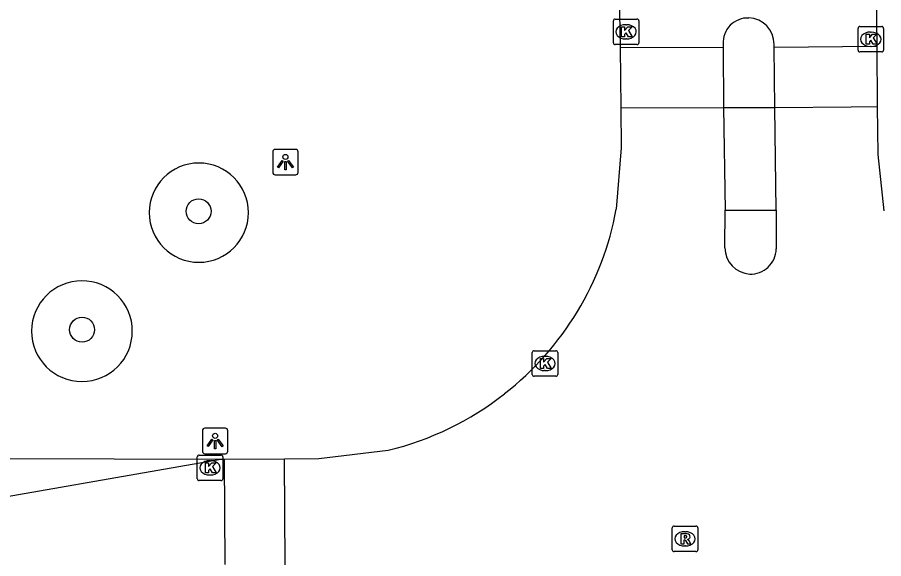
# Model space of a CAD drawing. Extents: x 161477 to 163040, y 383680 to 384868.
# Drawn here: x 162185.65 to 162219.63, y 384378.03 to 384399.25 of the extents above; entities that cross this region are included whole.
import ezdxf

# ---------------------------------------------------------------- set-up
doc = ezdxf.new("R2010")
doc.units = 0
for name, color, linetype in [('IMGEO_Boom', 7, 'Continuous'), ('IMGEO_Kolk', 7, 'Continuous'), ('IMGEO_Lichtpunt', 7, 'Continuous'), ('IMGEO_Rijbaan_lokaal_open', 7, 'Continuous'), ('IMGEO_Rioolput', 7, 'Continuous'), ('IMGEO_Voetpad_open', 7, 'Continuous')]:
    doc.layers.add(name, color=color, linetype=linetype)

msp = doc.modelspace()

# ---------------------------------------------------------------- linework, layer by layer
at = {"layer": 'IMGEO_Boom'}
for centre in [(162192.76, 384391.65), (162188.19, 384387.01)]:
    msp.add_circle(centre, 0.489, dxfattribs=at)
at = {"layer": 'IMGEO_Kolk'}
for p, q in [((162209.101, 384399.185), (162209.953, 384399.185)), ((162209.026, 384398.259), (162209.026, 384399.111)), ((162209.514, 384398.965), (162209.539, 384398.965)), ((162210.027, 384399.111), (162210.027, 384398.259)), ((162218.623, 384397.97), (162218.623, 384398.822)), ((162218.698, 384398.896), (162219.55, 384398.896)), ((162219.624, 384398.822), (162219.624, 384397.97)), ((162219.111, 384398.676), (162219.136, 384398.676)), ((162209.953, 384398.185), (162209.101, 384398.185)), ((162209.537, 384398.405), (162209.512, 384398.405)), ((162219.55, 384397.896), (162218.698, 384397.896)), ((162219.134, 384398.116), (162219.109, 384398.116)), ((162205.846, 384385.259), (162205.846, 384386.111)), ((162205.921, 384386.185), (162206.773, 384386.185)), ((162206.334, 384385.965), (162206.359, 384385.965)), ((162206.847, 384386.111), (162206.847, 384385.259)), ((162206.357, 384385.405), (162206.332, 384385.405)), ((162206.773, 384385.185), (162205.921, 384385.185)), ((162192.71, 384381.167), (162192.71, 384382.019)), ((162192.785, 384382.093), (162193.637, 384382.093)), ((162193.198, 384381.873), (162193.223, 384381.873)), ((162193.711, 384382.019), (162193.711, 384381.167)), ((162193.221, 384381.313), (162193.196, 384381.313)), ((162193.637, 384381.093), (162192.785, 384381.093))]:
    msp.add_line(p, q, dxfattribs=at)
for points in [[(162209.101, 384399.185), (162209.953, 384399.185)], [(162209.026, 384398.259), (162209.026, 384399.111)], [(162209.347, 384398.885), (162209.47, 384398.885), (162209.47, 384398.734), (162209.6, 384398.885), (162209.764, 384398.885), (162209.618, 384398.734), (162209.771, 384398.485), (162209.619, 384398.485), (162209.534, 384398.649), (162209.47, 384398.582), (162209.47, 384398.485), (162209.347, 384398.485), (162209.347, 384398.885)], [(162210.027, 384399.111), (162210.027, 384398.259)], [(162218.623, 384397.97), (162218.623, 384398.822)], [(162218.698, 384398.896), (162219.55, 384398.896)], [(162219.624, 384398.822), (162219.624, 384397.97)], [(162218.944, 384398.596), (162219.067, 384398.596), (162219.067, 384398.445), (162219.197, 384398.596), (162219.361, 384398.596), (162219.215, 384398.445), (162219.368, 384398.196), (162219.216, 384398.196), (162219.131, 384398.36), (162219.067, 384398.293), (162219.067, 384398.196), (162218.944, 384398.196), (162218.944, 384398.596)], [(162209.953, 384398.185), (162209.101, 384398.185)], [(162219.55, 384397.896), (162218.698, 384397.896)], [(162205.846, 384385.259), (162205.846, 384386.111)], [(162205.921, 384386.185), (162206.773, 384386.185)], [(162206.847, 384386.111), (162206.847, 384385.259)], [(162206.167, 384385.885), (162206.29, 384385.885), (162206.29, 384385.734), (162206.42, 384385.885), (162206.584, 384385.885), (162206.438, 384385.734), (162206.591, 384385.485), (162206.439, 384385.485), (162206.354, 384385.649), (162206.29, 384385.582), (162206.29, 384385.485), (162206.167, 384385.485), (162206.167, 384385.885)], [(162206.773, 384385.185), (162205.921, 384385.185)], [(162192.71, 384381.167), (162192.71, 384382.019)], [(162192.785, 384382.093), (162193.637, 384382.093)], [(162193.711, 384382.019), (162193.711, 384381.167)], [(162193.031, 384381.793), (162193.154, 384381.793), (162193.154, 384381.642), (162193.284, 384381.793), (162193.448, 384381.793), (162193.302, 384381.642), (162193.455, 384381.393), (162193.303, 384381.393), (162193.218, 384381.557), (162193.154, 384381.49), (162193.154, 384381.393), (162193.031, 384381.393), (162193.031, 384381.793)], [(162193.637, 384381.093), (162192.785, 384381.093)]]:
    msp.add_lwpolyline(points, dxfattribs=at)
for centre, start, end in [((162209.103, 384399.109), 91.552, 178.448), ((162209.103, 384399.109), 91.552, 178.448), ((162209.951, 384399.109), 1.552, 88.448), ((162209.951, 384399.109), 1.552, 88.448), ((162218.7, 384398.82), 91.552, 178.448), ((162218.7, 384398.82), 91.552, 178.448), ((162219.548, 384398.82), 1.552, 88.448), ((162219.548, 384398.82), 1.552, 88.448), ((162209.103, 384398.261), 181.552, 268.448), ((162209.103, 384398.261), 181.552, 268.448), ((162209.951, 384398.261), 271.552, 358.448), ((162209.951, 384398.261), 271.552, 358.448), ((162218.7, 384397.972), 181.552, 268.448), ((162218.7, 384397.972), 181.552, 268.448), ((162219.548, 384397.972), 271.552, 358.448), ((162219.548, 384397.972), 271.552, 358.448), ((162205.923, 384386.109), 91.552, 178.448), ((162205.923, 384386.109), 91.552, 178.448), ((162206.771, 384386.109), 1.552, 88.448), ((162206.771, 384386.109), 1.552, 88.448), ((162205.923, 384385.261), 181.552, 268.448), ((162205.923, 384385.261), 181.552, 268.448), ((162206.771, 384385.261), 271.552, 358.448), ((162206.771, 384385.261), 271.552, 358.448), ((162192.787, 384382.017), 91.552, 178.448), ((162192.787, 384382.017), 91.552, 178.448), ((162193.635, 384382.017), 1.552, 88.448), ((162193.635, 384382.017), 1.552, 88.448), ((162192.787, 384381.169), 181.552, 268.448), ((162192.787, 384381.169), 181.552, 268.448), ((162193.635, 384381.169), 271.552, 358.448), ((162193.635, 384381.169), 271.552, 358.448)]:
    msp.add_arc(centre, 0.0765, start, end, dxfattribs=at)
for centre, major_axis, ratio, start_param, end_param in [((162209.513, 384398.685), (-0.387, 0.002), 0.722429, 4.712389, 7.853982), ((162209.538, 384398.685), (-0.39, 0.002), 0.717154, 1.570796, 4.712389), ((162219.11, 384398.396), (-0.387, 0.002), 0.722429, 4.712389, 7.853982), ((162219.135, 384398.396), (-0.39, 0.002), 0.717154, 1.570796, 4.712389), ((162206.333, 384385.685), (-0.387, 0.002), 0.722429, 4.712389, 7.853982), ((162206.358, 384385.685), (-0.39, 0.002), 0.717154, 1.570796, 4.712389), ((162193.197, 384381.593), (-0.387, 0.002), 0.722429, 4.712389, 7.853982), ((162193.222, 384381.593), (-0.39, 0.002), 0.717154, 1.570796, 4.712389)]:
    msp.add_ellipse(centre, major_axis=major_axis, ratio=ratio, start_param=start_param, end_param=end_param, dxfattribs=at)
at = {"layer": 'IMGEO_Lichtpunt'}
for p, q in [((162196.569, 384394.078), (162195.761, 384394.078)), ((162196.569, 384394.078), (162195.761, 384394.078)), ((162195.667, 384393.983), (162195.667, 384393.176)), ((162195.667, 384393.983), (162195.667, 384393.176)), ((162196.663, 384393.176), (162196.663, 384393.983)), ((162196.663, 384393.176), (162196.663, 384393.983)), ((162195.761, 384393.082), (162196.569, 384393.082)), ((162195.761, 384393.082), (162196.569, 384393.082)), ((162192.908, 384383.05), (162192.908, 384382.243)), ((162192.908, 384383.05), (162192.908, 384382.243)), ((162193.81, 384383.145), (162193.002, 384383.145)), ((162193.81, 384383.145), (162193.002, 384383.145)), ((162193.904, 384382.243), (162193.904, 384383.05)), ((162193.904, 384382.243), (162193.904, 384383.05)), ((162193.002, 384382.149), (162193.81, 384382.149)), ((162193.002, 384382.149), (162193.81, 384382.149))]:
    msp.add_line(p, q, dxfattribs=at)
for points in [[(162196.041, 384393.647), (162196.08, 384393.619), (162195.892, 384393.357), (162195.854, 384393.384), (162196.041, 384393.647)], [(162196.143, 384393.599), (162196.19, 384393.599), (162196.19, 384393.277), (162196.143, 384393.277), (162196.143, 384393.599)], [(162196.253, 384393.619), (162196.291, 384393.646), (162196.478, 384393.384), (162196.439, 384393.356), (162196.253, 384393.619)], [(162193.282, 384382.714), (162193.321, 384382.686), (162193.133, 384382.424), (162193.095, 384382.451), (162193.282, 384382.714)], [(162193.384, 384382.666), (162193.431, 384382.666), (162193.431, 384382.344), (162193.384, 384382.344), (162193.384, 384382.666)], [(162193.494, 384382.686), (162193.532, 384382.713), (162193.719, 384382.451), (162193.68, 384382.423), (162193.494, 384382.686)]]:
    msp.add_lwpolyline(points, dxfattribs=at)
for centre in [(162196.166, 384393.781), (162193.407, 384382.848)]:
    msp.add_circle(centre, 0.0994, dxfattribs=at)
for centre, start, end in [((162195.761, 384393.983), 90, 180), ((162195.761, 384393.983), 90, 180), ((162196.569, 384393.983), 0, 90), ((162196.569, 384393.983), 0, 90), ((162195.761, 384393.176), 180, 270), ((162195.761, 384393.176), 180, 270), ((162196.569, 384393.176), 270, 0), ((162196.569, 384393.176), 270, 360), ((162193.002, 384383.05), 90, 180), ((162193.002, 384383.05), 90, 180), ((162193.81, 384383.05), 0, 90), ((162193.81, 384383.05), 0, 90), ((162193.002, 384382.243), 180, 270), ((162193.002, 384382.243), 180, 270), ((162193.81, 384382.243), 270, 0), ((162193.81, 384382.243), 270, 360)]:
    msp.add_arc(centre, 0.0946, start, end, dxfattribs=at)
at = {"layer": 'IMGEO_Rijbaan_lokaal_open'}
for points in [[(162219.136, 384417.553), (162219.216, 384412.52), (162219.244, 384410.742), (162219.271, 384405.994), (162219.355, 384398.112)], [(162209.102, 384416.8), (162209.181, 384407.635), (162209.149, 384404.756), (162209.288, 384398.192), (162209.29, 384398.06)], [(162213.334, 384398.208), (162213.335, 384398.066)], [(162215.33, 384398.069), (162215.329, 384398.195)], [(162213.335, 384398.066), (162209.29, 384398.06)], [(162209.29, 384398.06), (162209.319, 384395.71)], [(162213.335, 384398.066), (162213.352, 384395.716)], [(162219.355, 384398.112), (162215.33, 384398.069)], [(162215.356, 384395.719), (162215.33, 384398.069)], [(162219.355, 384398.112), (162219.38, 384395.763)], [(162215.356, 384395.719), (162218.355, 384395.751), (162219.38, 384395.763)], [(162219.38, 384395.763), (162219.399, 384393.874), (162219.633, 384391.674)], [(162209.319, 384395.71), (162209.339, 384394.144), (162209.143, 384391.738)], [(162209.319, 384395.71), (162213.352, 384395.716)], [(162213.352, 384395.716), (162213.418, 384391.697)], [(162215.416, 384391.69), (162215.356, 384395.719)], [(162213.404, 384390.216), (162213.418, 384391.697)], [(162215.416, 384391.69), (162215.415, 384390.173)], [(162200.194, 384382.28), (162197.47, 384381.944), (162196.128, 384381.937)], [(162193.629, 384381.925), (162182.39, 384379.966), (162181.727, 384379.953), (162179.787, 384381.95)], [(162193.778, 384381.926), (162193.629, 384381.925)], [(162196.128, 384381.937), (162193.778, 384381.926)], [(162193.799, 384377.804), (162193.778, 384381.926)], [(162196.149, 384377.792), (162196.128, 384381.937)]]:
    msp.add_lwpolyline(points, dxfattribs=at)
for centre, radius, start, end in [((162214.296, 384398.265), 0.964, 87.562, 183.401), ((162214.306, 384398.206), 1.023, 359.4101, 88.2701), ((162197.389, 384393.907), 11.952, 308.0995, 349.5455), ((162214.445, 384390.227), 1.041, 180.5883, 266.0861), ((162214.404, 384390.199), 1.011, 268.2805, 358.553), ((162197.368, 384393.907), 11.965, 283.661, 308.1781)]:
    msp.add_arc(centre, radius, start, end, dxfattribs=at)
at = {"layer": 'IMGEO_Rioolput'}
for p, q in [((162211.339, 384378.384), (162211.339, 384379.236)), ((162211.414, 384379.31), (162212.266, 384379.31)), ((162212.34, 384379.236), (162212.34, 384378.384)), ((162211.827, 384379.09), (162211.852, 384379.09)), ((162211.85, 384378.53), (162211.825, 384378.53)), ((162212.266, 384378.31), (162211.414, 384378.31))]:
    msp.add_line(p, q, dxfattribs=at)
for points in [[(162211.339, 384378.384), (162211.339, 384379.236)], [(162211.414, 384379.31), (162212.266, 384379.31)], [(162212.34, 384379.236), (162212.34, 384378.384)], [(162211.928, 384379.008), (162211.676, 384379.01), (162211.676, 384378.61)], [(162211.676, 384378.61), (162211.8, 384378.61), (162211.8, 384378.772), (162211.811, 384378.772)], [(162211.854, 384378.929), (162211.8, 384378.929), (162211.8, 384378.848)], [(162211.8, 384378.848), (162211.852, 384378.848)], [(162211.858, 384378.743), (162211.929, 384378.61), (162212.069, 384378.61), (162212.004, 384378.736)], [(162212.266, 384378.31), (162211.414, 384378.31)]]:
    msp.add_lwpolyline(points, dxfattribs=at)
for centre, radius, start, end in [((162211.416, 384379.234), 0.0765, 91.552, 178.448), ((162211.416, 384379.234), 0.0765, 91.552, 178.448), ((162212.264, 384379.234), 0.0765, 1.552, 88.448), ((162212.264, 384379.234), 0.0765, 1.552, 88.448), ((162211.81, 384378.719), 0.0533, 26.0293, 88.6989), ((162211.836, 384379.037), 0.19, 274.7715, 282.9687), ((162211.86, 384378.833), 0.0964, 77.0061, 93.1865), ((162211.874, 384378.89), 0.0378, 276.6634, 79.6772), ((162211.927, 384378.898), 0.109, 350.3612, 89.416), ((162211.925, 384378.898), 0.112, 277.5842, 350.9817), ((162211.909, 384378.683), 0.108, 29.5134, 73.7905), ((162211.416, 384378.386), 0.0765, 181.552, 268.448), ((162211.416, 384378.386), 0.0765, 181.552, 268.448), ((162212.264, 384378.386), 0.0765, 271.552, 358.448), ((162212.264, 384378.386), 0.0765, 271.552, 358.448)]:
    msp.add_arc(centre, radius, start, end, dxfattribs=at)
for centre, major_axis, ratio, start_param, end_param in [((162211.826, 384378.81), (-0.387, 0.002), 0.722429, 4.712389, 7.853982), ((162211.851, 384378.81), (-0.39, 0.002), 0.717154, 1.570796, 4.712389)]:
    msp.add_ellipse(centre, major_axis=major_axis, ratio=ratio, start_param=start_param, end_param=end_param, dxfattribs=at)
at = {"layer": 'IMGEO_Voetpad_open'}
for points in [[(162213.352, 384395.716), (162215.356, 384395.719)], [(162213.418, 384391.697), (162215.416, 384391.69)], [(162193.629, 384381.925), (162185.261, 384381.941), (162179.787, 384381.95)]]:
    msp.add_lwpolyline(points, dxfattribs=at)
for centre, radius, start, end in [((162192.769, 384391.597), 1.946, 90, 0), ((162192.769, 384391.597), 1.946, 0.003, 89.997), ((162188.185, 384386.952), 1.975, 90, 359.971), ((162188.185, 384386.952), 1.975, 359.9745, 89.9964)]:
    msp.add_arc(centre, radius, start, end, dxfattribs=at)

doc.saveas('drawing.dxf')
